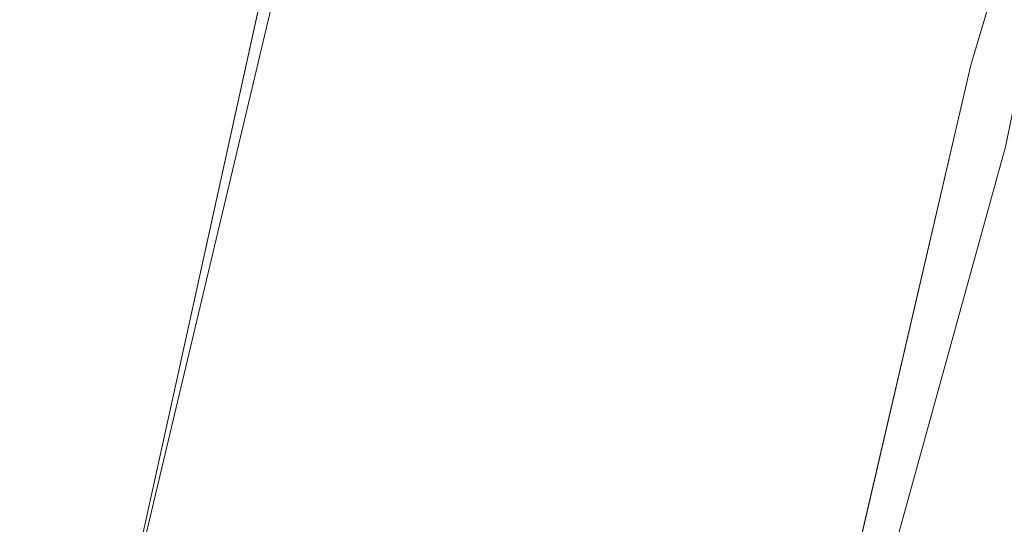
# Model space of a CAD drawing. Header units: metres. Extents: x 250001 to 257773, y 598992 to 609118.
# Tile 408 of 1056: x 254929.54 to 254942.05, y 601112.14 to 601118.55. Entities that reach past the tile are written whole.
import ezdxf

# ---------------------------------------------------------------- set-up
doc = ezdxf.new("R2010")
doc.units = ezdxf.units.M
for name, color, linetype, lineweight in [('B-WE-GR-GRAS-GV', 252, 'Continuous', 13), ('B-WE-GW-GRONDWERKLIJN_KRUIN-G', 252, 'Continuous', 18), ('B-WE-GW-GRONDWERKLIJN_TEEN-G', 90, 'Continuous', 18), ('B-WE-GW-TALUD_KRUIN-G', 252, 'Continuous', 18), ('N-WE-VH-VERHARDING_HALFVERHARDING-A', 252, 'Continuous', 18), ('T-OI-KL-ET_MS_KABELBED-GN', 1, 'Continuous', 70), ('X-XX-AL-REFERENTIE-G', 7, 'Continuous', 18)]:
    doc.layers.add(name, color=color, linetype=linetype, lineweight=lineweight)

# ---------------------------------------------------------------- blocks, each defined once
blk = doc.blocks.new('BS2021-132-Xref-inmeting-2d-20210906')
at = {"layer": 'B-WE-GW-GRONDWERKLIJN_KRUIN-G'}
blk.add_lwpolyline([(254939.658, 601108.228), (254940.862, 601112.582), (254942.066, 601116.936), (254942.567, 601119.383), (254942.771, 601120.379), (254943.477, 601123.821), (254944.183, 601127.264), (254945.242, 601132.005), (254946.301, 601136.745), (254947.239, 601141.328), (254948.177, 601145.91), (254948.926, 601149.185), (254949.674, 601152.46), (254950.423, 601155.734), (254951.195, 601159.675), (254951.967, 601163.615), (254952.74, 601167.555), (254953.675, 601171.88), (254954.61, 601176.205), (254955.545, 601180.53), (254956.48, 601184.855), (254957.44, 601189.664)], dxfattribs=at)
at = {"layer": 'B-WE-GW-GRONDWERKLIJN_TEEN-G'}
blk.add_lwpolyline([(254930.677, 601110.061), (254931.787, 601114.731), (254932.898, 601119.402), (254933.368, 601121.399), (254934.042, 601124.261), (254935.186, 601129.12), (254936.424, 601133.886), (254937.663, 601138.652), (254938.547, 601143.067), (254939.432, 601147.482), (254940.273, 601152.279), (254941.115, 601157.076), (254942.1, 601161.459), (254943.086, 601165.842), (254944.071, 601170.225), (254945.024, 601174.354), (254945.977, 601178.482), (254946.931, 601182.611), (254947.884, 601186.739), (254948.579, 601190.038)], dxfattribs=at)
blk = doc.blocks.new('BS2021-132-Xref-BGT-GRIJS-20210617-aangepast')
at = {"layer": 'B-WE-GR-GRAS-GV', "flags": 128}
for points in [[(254883.874, 600897.398), (254933.056, 601120.898), (254929.744, 601121.64), (254929.588, 601120.942), (254929.3, 601121.006), (254880.644, 600899.982)], [(254940.137, 601101.296), (254944.134, 601118.419), (254941.905, 601118.918), (254941.623, 601117.972), (254936.843, 601097.419)]]:
    blk.add_lwpolyline(points, dxfattribs=at)
blk.add_lwpolyline([(254941.905, 601118.918), (254933.056, 601120.898), (254883.874, 600897.398), (254892.083, 600895.587), (254893.786, 600903.235), (254895.884, 600913.013), (254896.207, 600914.227), (254901.612, 600939.891), (254904.827, 600954.05), (254907.877, 600967.713), (254911.224, 600983.36), (254916.084, 601004.817), (254918.215, 601014.587), (254921.902, 601029.611), (254924.365, 601039.856), (254927.366, 601053.53), (254929.147, 601061.33), (254929.999, 601065.238), (254932.016, 601075.033), (254933.75, 601082.843), (254936.843, 601097.419), (254941.623, 601117.972)], close=True, dxfattribs=at)
at = {"layer": 'B-WE-GW-TALUD_KRUIN-G', "flags": 128}
blk.add_lwpolyline([(254892.083, 600895.587), (254893.786, 600903.235), (254895.884, 600913.013), (254896.207, 600914.227), (254901.612, 600939.891), (254904.827, 600954.05), (254907.877, 600967.713), (254911.224, 600983.36), (254916.084, 601004.817), (254918.215, 601014.587), (254921.902, 601029.611), (254924.365, 601039.856), (254927.366, 601053.53), (254929.147, 601061.33), (254929.999, 601065.238), (254932.016, 601075.033), (254933.75, 601082.843), (254936.843, 601097.419), (254941.623, 601117.972), (254941.905, 601118.918)], dxfattribs=at)

msp = doc.modelspace()

# ---------------------------------------------------------------- hatches: boundary and pattern name
at = {"layer": 'N-WE-VH-VERHARDING_HALFVERHARDING-A'}
h = msp.add_hatch(dxfattribs=at)
h.set_pattern_fill('AVH-HALFVERHARDING-SO', color=256, pattern_type=2)
h.set_pattern_definition([(50, (254847.808, 601253.6878), (3.5863, -0.31376), [0.375, -4.125]), (355, (254847.808, 601253.688), (-0.693757, 3.76096), [0.3, -3.3]), (100.4514, (254848.107, 601253.6617), (2.892547, 3.4472), [0.3187, -3.50571]), (46.1842, (254847.808, 601254.688), (5.336205, -0.827595), [0.5625, -6.1875]), (96.6356, (254848.253, 601254.619), (4.67331, 4.87059), [0.47805, -5.25856]), (351.1842, (254847.808, 601254.688), (4.67331, 4.87059), [0.45, -4.95]), (21, (254848.308, 601254.4378), (2.984535, -2.013094), [0.375, -4.125]), (326, (254848.308, 601254.438), (1.216577, 3.62575), [0.3, -3.3]), (71.4514, (254848.557, 601254.27), (4.201113, 1.61265), [0.3187, -3.50571]), (37.5, (254847.8081, 601253.6878), (0.060799, 1.664469), [0, -3.26, 0, -3.35, 0, -3.3125]), (7.5, (254847.8081, 601253.6878), (1.315348, 1.972059), [0, -1.91, 0, -3.185, 0, -1.2625]), (327.5, (254846.6931, 601253.6878), (2.669112, -0.112774), [0, -1.25, 0, -3.9, 0, -5.175]), (317.5, (254846.193, 601253.6878), (2.91593, 0.500525), [0, -1.625, 0, -2.59, 0, -3.675])])
edge = h.paths.add_edge_path()
edge.add_line((254940.453, 601403.428), (254953.354, 601350.437))
edge.add_line((254953.354, 601350.437), (254909.724, 601236.445))
edge.add_line((254909.724, 601236.445), (254860.942, 601247.384))
edge.add_line((254860.942, 601247.384), (254858.098, 601234.699))
edge.add_line((254858.098, 601234.699), (254835.655, 601239.732))
edge.add_line((254835.655, 601239.732), (254832.373, 601225.095))
edge.add_line((254832.373, 601225.095), (254827.997, 601205.58))
edge.add_line((254827.997, 601205.58), (254825.07, 601206.236))
edge.add_line((254825.07, 601206.236), (254814.998, 601161.32))
edge.add_arc((254839.392, 601155.85), 25, 167.3609, 205.6595)
edge.add_line((254816.857, 601145.024), (254830.669, 601116.272))
edge.add_arc((254853.204, 601127.098), 25, 205.6595, 227.8988)
edge.add_line((254836.443, 601108.549), (254908.727, 601043.233))
edge.add_line((254908.727, 601043.233), (254908.681, 601043.024))
edge.add_line((254908.681, 601043.024), (254907.645, 601038.26))
edge.add_line((254907.645, 601038.26), (254907.388, 601037.1))
edge.add_line((254907.388, 601037.1), (254905.454, 601042.146))
edge.add_line((254905.454, 601042.146), (254833.994, 601106.718))
edge.add_arc((254850.755, 601125.267), 25, 205.6595, 227.8988, ccw=False)
edge.add_line((254828.221, 601114.442), (254813.003, 601146.119))
edge.add_arc((254835.538, 601156.944), 25, 167.3609, 205.6595, ccw=False)
edge.add_line((254811.144, 601162.414), (254823.355, 601216.869))
edge.add_arc((254798.96, 601222.339), 25, 347.3609, 437.3609)
edge.add_line((254804.431, 601246.734), (254797.6, 601248.265))
edge.add_line((254797.6, 601248.265), (254798.913, 601254.12))
edge.add_line((254798.913, 601254.12), (254820.38, 601249.306))
edge.add_arc((254822.568, 601259.064), 10, 257.3609, 347.3609)
edge.add_line((254832.326, 601256.876), (254837.577, 601280.294))
edge.add_line((254837.577, 601280.294), (254866.85, 601273.73))
edge.add_line((254866.85, 601273.73), (254862.036, 601252.263))
edge.add_line((254862.036, 601252.263), (254885.508, 601247))
edge.add_arc((254890.978, 601271.394), 25, 257.3609, 339.0559)
edge.add_line((254914.326, 601262.457), (254945.341, 601343.491))
edge.add_arc((254921.993, 601352.427), 25, 339.0559, 373.6831)
edge.add_line((254946.283, 601358.341), (254935.724, 601401.715))
edge.add_line((254935.724, 601401.715), (254940.453, 601403.428))

# ---------------------------------------------------------------- linework, layer by layer
at = {"layer": 'T-OI-KL-ET_MS_KABELBED-GN', "color": 241, "linetype": 'Continuous', "true_color": 0xf7abae, "const_width": 1.5}
msp.add_lwpolyline([(254943.386, 601119.046, 0.456834), (254939.054, 601125.309), (254846.845, 601145.601, -0.414214), (254843.037, 601151.558), (254861.628, 601236.037, -0.414214), (254867.585, 601239.845), (254959.534, 601219.611, 0.48143), (254966.092, 601223.823)], format="xyb", dxfattribs=at)

# ---------------------------------------------------------------- block references
at = {"layer": 'X-XX-AL-REFERENTIE-G'}
for name in ['BS2021-132-Xref-BGT-GRIJS-20210617-aangepast', 'BS2021-132-Xref-inmeting-2d-20210906']:
    msp.add_blockref(name, (0, 0), dxfattribs=at)

doc.saveas('drawing.dxf')
